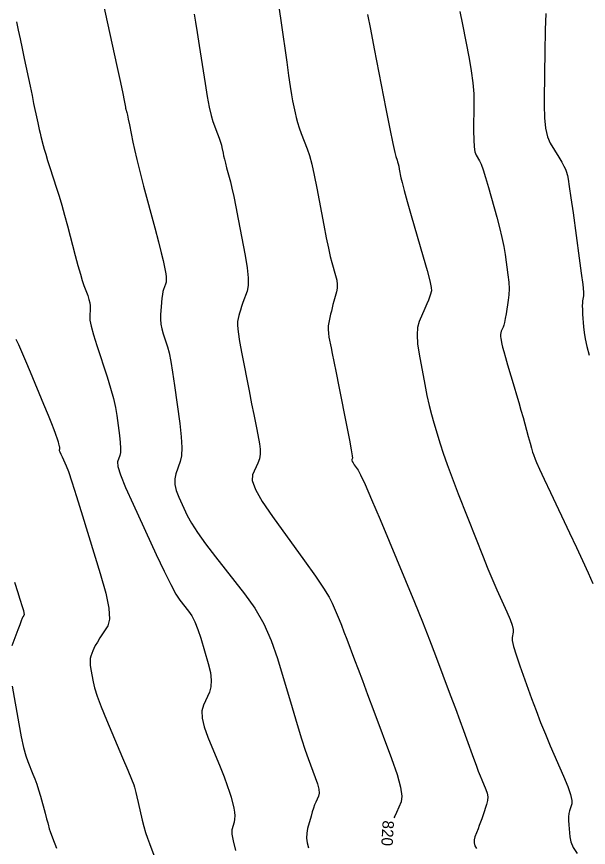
# Model space of a CAD drawing. Extents: x 2082232 to 2083549, y 592624 to 593832.
# Drawn here: x 2083243.1 to 2083278.1, y 593038.1 to 593089 of the extents above; entities that cross this region are included whole.
import ezdxf

# ---------------------------------------------------------------- set-up
doc = ezdxf.new("R2010")
doc.units = 0
doc.layers.add('DT_X_Contour_Major', color=7, linetype='Continuous')
doc.layers.add('DT_X_Contour_Minor', color=7, linetype='Continuous')

msp = doc.modelspace()

# ---------------------------------------------------------------- linework, layer by layer
at = {"layer": 'DT_X_Contour_Major'}
msp.add_lwpolyline([(2083253.935, 593089.163), (2083254.018, 593088.684), (2083254.123, 593088.048), (2083254.248, 593087.253), (2083254.611, 593084.924), (2083254.743, 593084.124), (2083254.867, 593083.47), (2083254.985, 593082.962), (2083255.095, 593082.601), (2083255.378, 593081.834), (2083255.474, 593081.566), (2083255.55, 593081.337), (2083255.606, 593081.148), (2083255.642, 593080.997), (2083255.711, 593080.649), (2083255.745, 593080.495), (2083255.793, 593080.294), (2083255.855, 593080.047), (2083255.932, 593079.752), (2083256.157, 593078.903), (2083256.251, 593078.521), (2083256.363, 593078.011), (2083256.493, 593077.373), (2083256.642, 593076.607), (2083257.062, 593074.393), (2083257.188, 593073.634), (2083257.251, 593073.017), (2083257.25, 593072.543), (2083257.186, 593072.21), (2083256.93, 593071.512), (2083256.842, 593071.266), (2083256.771, 593071.05), (2083256.716, 593070.865), (2083256.677, 593070.711), (2083256.596, 593070.34), (2083256.59, 593070.112), (2083256.633, 593069.706), (2083256.725, 593069.123), (2083256.867, 593068.362), (2083257.309, 593066.097), (2083257.462, 593065.312), (2083257.591, 593064.657), (2083257.694, 593064.133), (2083257.773, 593063.738), (2083257.95, 593062.858), (2083257.992, 593062.537), (2083257.988, 593062.232), (2083257.936, 593061.943), (2083257.838, 593061.671), (2083257.512, 593060.967), (2083257.497, 593060.609), (2083257.697, 593060.062), (2083258.111, 593059.326), (2083258.74, 593058.401), (2083260.703, 593055.683), (2083261.361, 593054.757), (2083261.863, 593054.019), (2083262.21, 593053.468), (2083262.4, 593053.104), (2083262.7, 593052.385), (2083262.82, 593052.089), (2083262.958, 593051.741), (2083263.113, 593051.342), (2083263.284, 593050.89), (2083263.764, 593049.617), (2083263.972, 593049.064), (2083264.237, 593048.357), (2083264.558, 593047.498), (2083264.937, 593046.486), (2083266.022, 593043.583), (2083266.364, 593042.6), (2083266.577, 593041.83), (2083266.662, 593041.271), (2083266.617, 593040.925), (2083266.326, 593040.285), (2083266.221, 593040.052), (2083266.173, 593039.94)], dxfattribs=at)
at = {"layer": 'DT_X_Contour_Minor'}
for points in [[(2083248.421, 593089.639), (2083248.627, 593088.692), (2083249.23, 593085.912), (2083249.429, 593084.991), (2083249.575, 593084.312), (2083249.667, 593083.875), (2083249.706, 593083.679), (2083249.736, 593083.482), (2083249.748, 593083.414), (2083249.758, 593083.358), (2083249.768, 593083.315), (2083249.777, 593083.284), (2083249.802, 593083.219), (2083249.819, 593083.148), (2083249.854, 593082.986), (2083249.906, 593082.732), (2083249.976, 593082.385), (2083250.183, 593081.338), (2083250.283, 593080.875), (2083250.427, 593080.271), (2083250.615, 593079.526), (2083250.847, 593078.64), (2083251.525, 593076.088), (2083251.752, 593075.227), (2083251.924, 593074.556), (2083252.043, 593074.075), (2083252.107, 593073.786), (2083252.205, 593073.267), (2083252.232, 593073.082), (2083252.239, 593072.915), (2083252.225, 593072.767), (2083252.191, 593072.637), (2083252.073, 593072.316), (2083252.032, 593072.176), (2083251.997, 593071.995), (2083251.968, 593071.774), (2083251.945, 593071.513), (2083251.891, 593070.764), (2083251.885, 593070.481), (2083251.909, 593070.192), (2083251.962, 593069.898), (2083252.045, 593069.6), (2083252.304, 593068.797), (2083252.404, 593068.424), (2083252.51, 593067.906), (2083252.621, 593067.243), (2083252.738, 593066.436), (2083253.059, 593064.092), (2083253.151, 593063.287), (2083253.188, 593062.631), (2083253.168, 593062.124), (2083253.093, 593061.766), (2083252.816, 593061.009), (2083252.75, 593060.708), (2083252.758, 593060.372), (2083252.841, 593060.002), (2083252.998, 593059.598), (2083253.517, 593058.473), (2083253.771, 593057.998), (2083254.144, 593057.416), (2083254.636, 593056.728), (2083255.246, 593055.934), (2083257.033, 593053.674), (2083257.661, 593052.791), (2083258.206, 593051.838), (2083258.666, 593050.813), (2083259.043, 593049.718), (2083259.935, 593046.703), (2083260.248, 593045.66), (2083260.518, 593044.791), (2083260.745, 593044.097), (2083260.928, 593043.578), (2083261.358, 593042.426), (2083261.491, 593042.03), (2083261.568, 593041.707), (2083261.589, 593041.456), (2083261.553, 593041.279), (2083261.381, 593040.902), (2083261.315, 593040.742), (2083261.246, 593040.547), (2083261.173, 593040.316), (2083261.096, 593040.05), (2083260.888, 593039.291), (2083260.832, 593039.004), (2083260.822, 593038.712), (2083260.856, 593038.415), (2083260.935, 593038.113)], [(2083259.142, 593089.481), (2083259.264, 593088.642), (2083259.606, 593086.236), (2083259.725, 593085.411), (2083259.826, 593084.742), (2083259.908, 593084.228), (2083259.972, 593083.87), (2083260.118, 593083.123), (2083260.182, 593082.833), (2083260.267, 593082.527), (2083260.372, 593082.203), (2083260.496, 593081.861), (2083260.856, 593080.927), (2083260.994, 593080.514), (2083261.138, 593079.976), (2083261.289, 593079.313), (2083261.446, 593078.524), (2083261.874, 593076.255), (2083262.026, 593075.473), (2083262.158, 593074.83), (2083262.272, 593074.326), (2083262.368, 593073.961), (2083262.598, 593073.172), (2083262.666, 593072.887), (2083262.698, 593072.623), (2083262.693, 593072.381), (2083262.653, 593072.16), (2083262.496, 593071.601), (2083262.44, 593071.393), (2083262.387, 593071.189), (2083262.339, 593070.99), (2083262.294, 593070.794), (2083262.181, 593070.279), (2083262.15, 593070.079), (2083262.142, 593069.865), (2083262.157, 593069.636), (2083262.194, 593069.393), (2083262.324, 593068.726), (2083262.39, 593068.392), (2083262.491, 593067.888), (2083262.625, 593067.214), (2083262.795, 593066.371), (2083263.291, 593063.896), (2083263.452, 593063.08), (2083263.563, 593062.488), (2083263.624, 593062.12), (2083263.634, 593061.976), (2083263.595, 593061.891), (2083263.593, 593061.847), (2083263.617, 593061.781), (2083263.667, 593061.691), (2083263.744, 593061.579), (2083263.982, 593061.249), (2083264.133, 593060.967), (2083264.406, 593060.366), (2083264.803, 593059.448), (2083265.322, 593058.212), (2083266.871, 593054.491), (2083267.422, 593053.157), (2083267.912, 593051.947), (2083268.343, 593050.86), (2083268.713, 593049.896), (2083269.619, 593047.491), (2083269.936, 593046.646), (2083270.208, 593045.914), (2083270.436, 593045.296), (2083270.618, 593044.791), (2083271.043, 593043.597), (2083271.195, 593043.178), (2083271.33, 593042.817), (2083271.449, 593042.513), (2083271.552, 593042.267), (2083271.806, 593041.688), (2083271.879, 593041.468), (2083271.909, 593041.242), (2083271.895, 593041.01), (2083271.837, 593040.773), (2083271.625, 593040.132), (2083271.547, 593039.898), (2083271.47, 593039.678), (2083271.396, 593039.472), (2083271.323, 593039.279), (2083271.132, 593038.783), (2083271.084, 593038.599), (2083271.082, 593038.418), (2083271.125, 593038.239), (2083271.215, 593038.063)], [(2083270.207, 593089.344), (2083270.373, 593088.546), (2083270.776, 593086.456), (2083270.907, 593085.693), (2083270.999, 593084.973), (2083271.052, 593084.296), (2083271.066, 593083.662), (2083271.05, 593082.028), (2083271.055, 593081.475), (2083271.082, 593081.042), (2083271.13, 593080.729), (2083271.2, 593080.535), (2083271.415, 593080.179), (2083271.509, 593079.978), (2083271.631, 593079.64), (2083271.78, 593079.166), (2083271.957, 593078.556), (2083272.466, 593076.748), (2083272.641, 593076.096), (2083272.785, 593075.497), (2083272.896, 593074.95), (2083272.977, 593074.457), (2083273.148, 593073.21), (2083273.198, 593072.762), (2083273.219, 593072.352), (2083273.21, 593071.98), (2083273.173, 593071.647), (2083273.033, 593070.81), (2083272.983, 593070.524), (2083272.935, 593070.293), (2083272.891, 593070.118), (2083272.85, 593069.999), (2083272.744, 593069.756), (2083272.713, 593069.659), (2083272.697, 593069.552), (2083272.698, 593069.435), (2083272.715, 593069.307), (2083272.782, 593068.951), (2083272.822, 593068.772), (2083272.894, 593068.502), (2083272.997, 593068.139), (2083273.132, 593067.686), (2083273.532, 593066.354), (2083273.678, 593065.862), (2083273.817, 593065.385), (2083273.948, 593064.922), (2083274.072, 593064.473), (2083274.392, 593063.297), (2083274.502, 593062.898), (2083274.591, 593062.583), (2083274.661, 593062.352), (2083274.71, 593062.206), (2083274.814, 593061.926), (2083274.902, 593061.719), (2083275.09, 593061.307), (2083275.376, 593060.69), (2083275.761, 593059.868), (2083276.921, 593057.403), (2083277.337, 593056.516), (2083277.714, 593055.703), (2083278.053, 593054.964), (2083278.354, 593054.299)], [(2083264.557, 593089.141), (2083264.728, 593088.252), (2083264.965, 593087.038), (2083265.68, 593083.365), (2083265.919, 593082.149), (2083266.099, 593081.258), (2083266.219, 593080.691), (2083266.28, 593080.447), (2083266.364, 593080.23), (2083266.396, 593080.134), (2083266.429, 593080.009), (2083266.464, 593079.855), (2083266.501, 593079.672), (2083266.6, 593079.144), (2083266.668, 593078.852), (2083266.795, 593078.373), (2083266.981, 593077.705), (2083267.228, 593076.849), (2083267.966, 593074.316), (2083268.205, 593073.473), (2083268.367, 593072.843), (2083268.454, 593072.425), (2083268.464, 593072.22), (2083268.391, 593071.958), (2083268.35, 593071.834), (2083268.284, 593071.658), (2083268.191, 593071.431), (2083268.071, 593071.152), (2083267.718, 593070.34), (2083267.619, 593069.987), (2083267.585, 593069.536), (2083267.617, 593068.988), (2083267.714, 593068.343), (2083268.061, 593066.492), (2083268.194, 593065.824), (2083268.329, 593065.209), (2083268.469, 593064.647), (2083268.613, 593064.137), (2083269, 593062.846), (2083269.179, 593062.293), (2083269.423, 593061.599), (2083269.733, 593060.766), (2083270.11, 593059.793), (2083271.201, 593057.012), (2083271.587, 593056.036), (2083271.928, 593055.194), (2083272.224, 593054.486), (2083272.474, 593053.912), (2083273.081, 593052.559), (2083273.277, 593052.1), (2083273.408, 593051.74), (2083273.476, 593051.477), (2083273.479, 593051.312), (2083273.401, 593051.003), (2083273.41, 593050.808), (2083273.492, 593050.453), (2083273.649, 593049.939), (2083273.88, 593049.267), (2083274.594, 593047.261), (2083274.867, 593046.515), (2083275.149, 593045.783), (2083275.44, 593045.065), (2083275.741, 593044.361), (2083276.555, 593042.501), (2083276.815, 593041.872), (2083276.987, 593041.378), (2083277.069, 593041.019), (2083277.063, 593040.797), (2083276.926, 593040.384), (2083276.885, 593040.214), (2083276.861, 593040.014), (2083276.856, 593039.783), (2083276.87, 593039.522), (2083276.932, 593038.784), (2083276.997, 593038.485), (2083277.147, 593038.143), (2083277.382, 593037.758)], [(2083275.469, 593089.208), (2083275.432, 593088.22), (2083275.419, 593087.792), (2083275.408, 593087.248), (2083275.398, 593086.588), (2083275.389, 593085.813), (2083275.368, 593083.592), (2083275.385, 593082.822), (2083275.454, 593082.179), (2083275.573, 593081.664), (2083275.744, 593081.275), (2083276.268, 593080.409), (2083276.443, 593080.112), (2083276.576, 593079.871), (2083276.667, 593079.687), (2083276.716, 593079.559), (2083276.791, 593079.292), (2083276.834, 593079.074), (2083276.905, 593078.621), (2083277.006, 593077.931), (2083277.135, 593077.006), (2083277.518, 593074.225), (2083277.641, 593073.298), (2083277.724, 593072.605), (2083277.766, 593072.144), (2083277.768, 593071.916), (2083277.719, 593071.619), (2083277.705, 593071.485), (2083277.701, 593071.304), (2083277.706, 593071.077), (2083277.72, 593070.804), (2083277.772, 593070.012), (2083277.808, 593069.682), (2083277.877, 593069.285), (2083277.981, 593068.821), (2083278.117, 593068.291)], [(2083243.058, 593088.698), (2083243.17, 593088.197), (2083243.288, 593087.657), (2083243.412, 593087.078), (2083243.541, 593086.461), (2083243.895, 593084.765), (2083244.017, 593084.182), (2083244.116, 593083.706), (2083244.193, 593083.337), (2083244.248, 593083.074), (2083244.366, 593082.516), (2083244.411, 593082.307), (2083244.458, 593082.099), (2083244.508, 593081.892), (2083244.559, 593081.685), (2083244.699, 593081.135), (2083244.764, 593080.895), (2083244.854, 593080.589), (2083244.969, 593080.215), (2083245.109, 593079.776), (2083245.516, 593078.514), (2083245.672, 593078.015), (2083245.835, 593077.464), (2083246.005, 593076.862), (2083246.181, 593076.207), (2083246.661, 593074.394), (2083246.83, 593073.769), (2083246.975, 593073.255), (2083247.097, 593072.853), (2083247.196, 593072.561), (2083247.429, 593071.931), (2083247.504, 593071.703), (2083247.554, 593071.492), (2083247.579, 593071.298), (2083247.579, 593071.121), (2083247.547, 593070.67), (2083247.565, 593070.431), (2083247.645, 593070.054), (2083247.787, 593069.538), (2083247.99, 593068.882), (2083248.614, 593066.95), (2083248.826, 593066.259), (2083248.996, 593065.634), (2083249.123, 593065.075), (2083249.207, 593064.582), (2083249.374, 593063.357), (2083249.423, 593062.937), (2083249.442, 593062.594), (2083249.431, 593062.329), (2083249.392, 593062.142), (2083249.248, 593061.747), (2083249.267, 593061.473), (2083249.432, 593060.949), (2083249.743, 593060.175), (2083250.2, 593059.151), (2083251.613, 593056.085), (2083252.102, 593055.048), (2083252.507, 593054.236), (2083252.83, 593053.647), (2083253.07, 593053.284), (2083253.6, 593052.614), (2083253.796, 593052.321), (2083253.985, 593051.946), (2083254.167, 593051.488), (2083254.342, 593050.948), (2083254.802, 593049.396), (2083254.935, 593048.85), (2083254.991, 593048.375), (2083254.97, 593047.971), (2083254.872, 593047.639), (2083254.507, 593046.846), (2083254.422, 593046.501), (2083254.44, 593046.061), (2083254.562, 593045.525), (2083254.787, 593044.894), (2083255.526, 593043.082), (2083255.776, 593042.456), (2083255.971, 593041.937), (2083256.113, 593041.525), (2083256.201, 593041.219), (2083256.362, 593040.545), (2083256.409, 593040.302), (2083256.428, 593040.078), (2083256.421, 593039.872), (2083256.386, 593039.686), (2083256.256, 593039.213), (2083256.248, 593038.955), (2083256.322, 593038.533), (2083256.477, 593037.949)], [(2083243.027, 593069.269), (2083243.18, 593068.948), (2083243.378, 593068.507), (2083243.62, 593067.946), (2083243.906, 593067.265), (2083244.727, 593065.288), (2083245.002, 593064.62), (2083245.213, 593064.101), (2083245.359, 593063.729), (2083245.439, 593063.505), (2083245.568, 593063.107), (2083245.611, 593062.971), (2083245.643, 593062.862), (2083245.665, 593062.782), (2083245.675, 593062.728), (2083245.69, 593062.623), (2083245.694, 593062.587), (2083245.696, 593062.557), (2083245.695, 593062.534), (2083245.691, 593062.518), (2083245.679, 593062.484), (2083245.687, 593062.448), (2083245.719, 593062.363), (2083245.776, 593062.231), (2083245.858, 593062.051), (2083246.108, 593061.507), (2083246.241, 593061.163), (2083246.453, 593060.538), (2083246.742, 593059.632), (2083247.109, 593058.446), (2083248.193, 593054.909), (2083248.526, 593053.714), (2083248.714, 593052.782), (2083248.755, 593052.112), (2083248.651, 593051.705), (2083248.177, 593050.971), (2083248.016, 593050.715), (2083247.888, 593050.497), (2083247.793, 593050.318), (2083247.731, 593050.179), (2083247.61, 593049.857), (2083247.577, 593049.716), (2083247.567, 593049.532), (2083247.582, 593049.307), (2083247.621, 593049.04), (2083247.756, 593048.271), (2083247.846, 593047.91), (2083248.014, 593047.403), (2083248.26, 593046.751), (2083248.585, 593045.953), (2083249.554, 593043.631), (2083249.873, 593042.865), (2083250.103, 593042.309), (2083250.245, 593041.963), (2083250.297, 593041.827), (2083250.32, 593041.745), (2083250.339, 593041.668), (2083250.379, 593041.499), (2083250.44, 593041.237), (2083250.521, 593040.883), (2083250.766, 593039.817), (2083250.862, 593039.427), (2083250.967, 593039.055), (2083251.08, 593038.703), (2083251.202, 593038.369), (2083251.538, 593037.506)], [(2083242.95, 593054.382), (2083243.151, 593053.751), (2083243.261, 593053.399), (2083243.434, 593052.835), (2083243.488, 593052.646), (2083243.52, 593052.5), (2083243.53, 593052.399), (2083243.519, 593052.342), (2083243.459, 593052.25), (2083243.422, 593052.174), (2083243.357, 593052.016), (2083243.263, 593051.776), (2083243.14, 593051.454), (2083242.774, 593050.485)], [(2083242.806, 593048.02), (2083243.214, 593045.703), (2083243.363, 593044.907), (2083243.504, 593044.256), (2083243.636, 593043.752), (2083243.759, 593043.393), (2083244.077, 593042.631), (2083244.195, 593042.332), (2083244.31, 593042.008), (2083244.422, 593041.657), (2083244.531, 593041.28), (2083244.818, 593040.242), (2083244.914, 593039.896), (2083244.984, 593039.637), (2083245.031, 593039.466), (2083245.052, 593039.383), (2083245.077, 593039.276), (2083245.132, 593039.119), (2083245.28, 593038.728), (2083245.521, 593038.102)]]:
    msp.add_lwpolyline(points, dxfattribs=at)

# ---------------------------------------------------------------- texts
at = {"layer": 'DT_X_Contour_Major'}
msp.add_text('820', height=0.7, rotation=266.7974, dxfattribs=at).set_placement((2083265.481, 593039.805))

doc.saveas('drawing.dxf')
